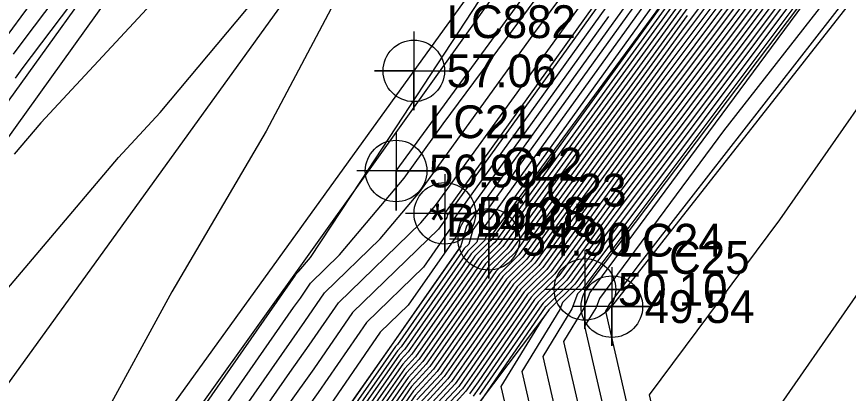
# Model space of a CAD drawing. Extents: x 2188792 to 2191981, y 386090 to 389710.
# Drawn here: x 2189959 to 2190022.4, y 387367.4 to 387396.1 of the extents above; entities that cross this region are included whole.
import ezdxf

# ---------------------------------------------------------------- set-up
doc = ezdxf.new("R2010")
doc.units = 0
for name, color, linetype in [('DTM Contours Major', 7, 'Continuous'), ('DTM Contours Minor', 7, 'Continuous'), ('Exist DTM Breakline', 7, 'Continuous'), ('Exist DTM Breakline Cogo Comment', 7, 'Continuous'), ('Exist DTM Breakline Cogo Elevation', 7, 'Continuous'), ('Exist DTM Breakline Cogo Number', 7, 'Continuous'), ('Exist DTM Breakline Cogo Point CELL', 7, 'Continuous'), ('Exist DTM Breakline Underwater', 7, 'Continuous'), ('Exist DTM Breakline Underwater Cogo Elevation', 7, 'Continuous'), ('Exist DTM Breakline Underwater Cogo Number', 7, 'Continuous'), ('Exist DTM Breakline Underwater Cogo Point CELL', 7, 'Continuous'), ('Exist Roads EOP', 7, 'Continuous'), ('Exist Roads EOT', 7, 'Continuous'), ('Exist Roads EOT Cogo Elevation', 7, 'Continuous'), ('Exist Roads EOT Cogo Number', 7, 'Continuous'), ('Exist Roads EOT Cogo Point CELL', 7, 'Continuous'), ('PH Exist DTM Breakline', 7, 'Continuous')]:
    doc.layers.add(name, color=color, linetype=linetype)

msp = doc.modelspace()

# ---------------------------------------------------------------- linework, layer by layer
at = {"layer": 'DTM Contours Major'}
for points in [[(2190065.584, 387541.202), (2190052.374, 387521.969), (2190036.892, 387499.429), (2190035.158, 387497.397), (2190034.428, 387496.276), (2190034.315, 387496.082), (2190033.287, 387494.306), (2190030.14, 387489.689), (2190021.316, 387476.946), (2190020.217, 387475.365), (2190016.872, 387468.628), (2190016.421, 387467.617), (2190003.679, 387446.83), (2190000.724, 387442.025), (2189990.894, 387427.571), (2189987.772, 387422.404), (2189976.242, 387405.344), (2189970.251, 387398.185), (2189960.836, 387388.027), (2189958.804, 387385.627)], [(2190012.23, 387403.623), (2189995.968, 387381.02), (2189994.724, 387379.292), (2189994.66, 387379.076), (2189993.632, 387378.05), (2189993.02, 387377.163), (2189988.556, 387370.767), (2189988.134, 387370.308), (2189984.178, 387364.643)], [(2190015.609, 387401.795), (2190008.751, 387392.635), (2189997.866, 387377.637), (2189996.987, 387376.779), (2189996.314, 387376.109), (2189993.644, 387372.238), (2189991.303, 387368.883), (2189989.491, 387366.915)], [(2190017.214, 387400.943), (2190006.522, 387386.664), (2189999.393, 387376.841), (2189998.051, 387375.532), (2189997.655, 387375.138), (2189993.956, 387369.776), (2189992.676, 387367.942), (2189991.569, 387366.739)], [(2190006.105, 387399.906), (2189992.299, 387380.721), (2189992.115, 387380.098), (2189989.985, 387377.031), (2189985.636, 387372.813), (2189981.964, 387367.477), (2189979.523, 387364.035), (2189973.951, 387356.029), (2189970.974, 387351.809), (2189969.275, 387350.024), (2189965.417, 387342.751), (2189962.564, 387337.559), (2189960.038, 387336.233), (2189958.417, 387336.376)], [(2190018.819, 387400.092), (2190004.294, 387380.694), (2190000.92, 387376.045), (2189999.115, 387374.285), (2189998.997, 387374.168), (2189994.268, 387367.314)], [(2190010.979, 387398.605), (2189996.34, 387378.433), (2189995.923, 387378.027), (2189994.973, 387377.079), (2189993.332, 387374.701), (2189989.929, 387369.825), (2189988.813, 387368.612), (2189986.712, 387365.603), (2189984.902, 387363.073), (2189982.811, 387359.373), (2189981.216, 387356.656), (2189980.884, 387354.972), (2189979.15, 387352.062), (2189979.524, 387350.767), (2189978.724, 387348.699), (2189978.556, 387343.685), (2189978.637, 387343.472), (2189978.576, 387343.014), (2189976.171, 387339.755), (2189969.307, 387330.026), (2189967.813, 387328.98), (2189962.762, 387317.035)], [(2189958.882, 387346.421), (2189962.408, 387350.485), (2189963.248, 387352.069), (2189963.367, 387352.195), (2189963.576, 387352.491), (2189980.229, 387376.418), (2189980.269, 387376.476), (2189980.331, 387376.564), (2189980.503, 387376.731), (2189981.378, 387377.775), (2189985.275, 387383.669), (2189994.24, 387397.334)], [(2190019.382, 387397.703), (2190002.663, 387375.093), (2190002.219, 387373.901), (2190000.669, 387371.37), (2190002.505, 387363.355), (2189998.48, 387354.76), (2189999.335, 387349.785), (2190002.694, 387346.729), (2190003.954, 387345.318), (2190007.633, 387341.929), (2190009.596, 387338.792), (2190011.922, 387336.209), (2190015.739, 387333.11), (2190017.556, 387330.962), (2190023.16, 387326.837)]]:
    msp.add_lwpolyline(points, dxfattribs=at)
at = {"layer": 'DTM Contours Minor'}
for points in [[(2189955.308, 387371.872), (2189966.747, 387385.386), (2189969.936, 387388.826), (2189985.972, 387407.987), (2189987.388, 387410.082), (2189997.235, 387426.377), (2190000.201, 387430.738), (2190011.219, 387448.654), (2190017.983, 387459.688), (2190025.097, 387470.227), (2190031.989, 387481.689), (2190038.237, 387491.023), (2190049.61, 387508.8), (2190053.061, 387513.633), (2190063.181, 387529.704), (2190065.491, 387532.944), (2190080.791, 387553.075)], [(2190066.588, 387548.537), (2190049.25, 387524.121), (2190046.73, 387520.654), (2190031.837, 387499.742), (2190031.67, 387499.501), (2190031.068, 387498.659), (2190027.232, 387493.119), (2190013.629, 387474.186), (2190010.451, 387469.867), (2190000.703, 387456.196), (2189998.289, 387452.392), (2189996.348, 387449.596), (2189996.21, 387447.174), (2189989.807, 387437.489), (2189988.463, 387435.23), (2189987.393, 387433.432), (2189987.383, 387432.798), (2189976.952, 387417.995), (2189976.488, 387417.822), (2189974.514, 387416.236), (2189973.422, 387414.778), (2189959.678, 387396.581), (2189958.309, 387394.755)], [(2190067.418, 387547.671), (2190051.466, 387526.048), (2190049.791, 387523.688), (2190049.547, 387523.353), (2190032.412, 387499.293), (2190032.32, 387499.161), (2190031.628, 387498.193), (2190029.57, 387495.221), (2190015.34, 387475.415), (2190014.879, 387474.621), (2190014.239, 387473.68), (2190005.531, 387459.96), (2189997.647, 387448.599), (2189997.579, 387447.415), (2189989.888, 387435.781), (2189989.138, 387434.522), (2189988.542, 387433.519), (2189988.536, 387433.165), (2189976.896, 387416.646), (2189976.674, 387416.563), (2189975.729, 387415.804), (2189975.206, 387415.106), (2189959.534, 387394.357), (2189958.717, 387393.266)], [(2190090.433, 387538.558), (2190081.858, 387525.513), (2190076.832, 387518.603), (2190064.309, 387500.724), (2190060.643, 387495.686), (2190050.609, 387481.34), (2190045.922, 387475.444), (2190032.722, 387460.512), (2190025.807, 387451.7), (2190018.593, 387443.361), (2190005.665, 387428.328), (2190000.783, 387420.64), (2189989.434, 387408.614), (2189987.654, 387405.624), (2189978.015, 387387.397), (2189970.823, 387375.147), (2189965.311, 387365.046), (2189957.256, 387351.588)], [(2189974.307, 387411.881), (2189959.391, 387392.133), (2189959.124, 387391.777), (2189958.888, 387391.433)], [(2189958.423, 387342.463), (2189961.388, 387345.881), (2189964.453, 387351.66), (2189964.888, 387352.117), (2189965.651, 387353.199), (2189980.088, 387373.942), (2189980.608, 387374.676), (2189981.392, 387375.814), (2189983.601, 387377.956), (2189988.518, 387383.821), (2189991.5, 387387.944), (2190006.309, 387407.959)], [(2189957.653, 387340.638), (2189959.797, 387340.449), (2189959.744, 387340.558), (2189960.368, 387341.277), (2189965.659, 387351.251), (2189966.41, 387352.04), (2189967.726, 387353.906), (2189979.947, 387371.465), (2189980.947, 387372.876), (2189982.453, 387375.064), (2189986.698, 387379.181), (2189989.715, 387382.778), (2189998.486, 387394.909), (2190007.419, 387406.982)], [(2190011.266, 387404.201), (2190000.023, 387388.574), (2189993.754, 387379.863), (2189993.432, 387378.774), (2189993.096, 387378.438), (2189992.895, 387378.148), (2189988.006, 387371.143), (2189987.863, 387370.987), (2189983.165, 387364.26), (2189982.92, 387363.917), (2189982.637, 387363.417), (2189979.301, 387357.734), (2189979.279, 387357.624), (2189976.425, 387352.835), (2189975.538, 387351.577), (2189972.891, 387348.797), (2189971.256, 387345.715), (2189966.408, 387336.89), (2189965.627, 387335.556), (2189965.164, 387334.9), (2189964.409, 387334.371), (2189959.974, 387332.044), (2189959.18, 387332.114), (2189954.519, 387325.321)], [(2190010.784, 387404.49), (2190002.05, 387392.352), (2189993.269, 387380.149), (2189992.825, 387378.646), (2189990.612, 387375.458), (2189987.732, 387371.332), (2189987.727, 387371.327), (2189982.658, 387364.068), (2189982.637, 387364.038), (2189982.612, 387363.994), (2189982.071, 387363.072), (2189979.241, 387359.082), (2189978.101, 387357.445), (2189974.017, 387351.654), (2189971.686, 387349.206), (2189969.31, 387344.727), (2189964.37, 387335.736), (2189959.995, 387333.441), (2189958.926, 387333.535)], [(2190008.133, 387403.683), (2189991.814, 387381.006), (2189991.76, 387380.824), (2189991.137, 387379.927), (2189984.575, 387373.563), (2189981.625, 387369.277), (2189979.664, 387366.512), (2189971.876, 387355.322), (2189969.452, 387351.886), (2189968.069, 387350.433), (2189963.47, 387341.763), (2189961.661, 387338.47), (2189960.059, 387337.629), (2189958.162, 387337.797)], [(2190011.748, 387403.912), (2189997.995, 387384.797), (2189994.239, 387379.577), (2189994.046, 387378.925), (2189993.364, 387378.244), (2189992.958, 387377.655), (2189988.281, 387370.955), (2189987.998, 387370.648), (2189983.671, 387364.451)], [(2190012.316, 387402.187), (2189995.424, 387378.911), (2189995.284, 387378.775), (2189994.169, 387377.662), (2189993.145, 387376.178), (2189989.105, 387370.39), (2189988.405, 387369.63), (2189985.192, 387365.027), (2189984.052, 387363.435), (2189982.737, 387361.106), (2189980.395, 387357.118), (2189980.196, 387356.109), (2189977.656, 387351.846), (2189977.867, 387351.117), (2189976.738, 387348.196), (2189976.666, 387346.047), (2189973.286, 387340.272), (2189967.531, 387332.115), (2189962.066, 387328.288), (2189960.689, 387325.032), (2189959, 387324.524), (2189957.36, 387324.024)], [(2189957.907, 387339.218), (2189960.081, 387339.026), (2189960.758, 387339.381), (2189961.524, 387340.775), (2189966.864, 387350.842), (2189967.931, 387351.963), (2189969.801, 387354.614), (2189979.805, 387368.988), (2189981.286, 387371.076), (2189983.514, 387374.313), (2189989.796, 387380.406), (2189990.911, 387381.736), (2190005.473, 387401.874)], [(2190014.968, 387402.135), (2190009.642, 387395.023), (2189997.256, 387377.955), (2189996.561, 387377.278), (2189995.778, 387376.497), (2189993.519, 387373.223), (2189990.753, 387369.26), (2189989.22, 387367.594), (2189988.232, 387366.179), (2189985.751, 387362.712), (2189982.886, 387357.641), (2189982.037, 387356.194), (2189981.572, 387353.835), (2189980.644, 387352.278), (2189981.181, 387350.418), (2189980.711, 387349.202), (2189980.612, 387346.254), (2189981.319, 387344.384), (2189980.781, 387340.372), (2189979.308, 387338.376), (2189977.578, 387326.879), (2189977.671, 387323.797)], [(2190015.288, 387401.965), (2190009.196, 387393.829), (2189997.561, 387377.796), (2189996.774, 387377.029), (2189996.046, 387376.303), (2189993.582, 387372.731), (2189991.028, 387369.072), (2189989.355, 387367.254), (2189988.739, 387366.371), (2189986.035, 387362.591), (2189982.911, 387357.063), (2189982.311, 387356.04), (2189981.801, 387353.456), (2189981.142, 387352.35), (2189981.733, 387350.302), (2189981.373, 387349.37), (2189981.297, 387347.11), (2189982.213, 387344.689), (2189981.686, 387340.756), (2189982.244, 387340.244), (2189988.496, 387333.879), (2189988.509, 387333.461), (2189991.624, 387330.935), (2189980.808, 387317.319)], [(2190015.93, 387401.624), (2190008.305, 387391.441), (2189998.172, 387377.478), (2189997.199, 387376.53), (2189996.583, 387375.915), (2189993.707, 387371.746), (2189991.577, 387368.695), (2189989.736, 387366.694)], [(2190011.047, 387401.019), (2189995.118, 387379.07), (2189995.071, 387379.024), (2189993.9, 387377.856), (2189993.083, 387376.67), (2189988.83, 387370.578), (2189988.27, 387369.969), (2189984.685, 387364.835), (2189983.769, 387363.556), (2189982.712, 387361.684), (2189980.122, 387357.272), (2189979.967, 387356.488), (2189977.158, 387351.775), (2189977.315, 387351.233), (2189976.076, 387348.028), (2189976.044, 387347.077), (2189971.372, 387339.093), (2189966.939, 387332.811), (2189960.15, 387328.057), (2189959.998, 387327.698), (2189959.812, 387327.642), (2189959.631, 387327.587), (2189953.055, 387319.912)], [(2190011.87, 387400.993), (2189995.729, 387378.751), (2189995.497, 387378.525), (2189994.437, 387377.468), (2189993.207, 387375.685), (2189989.38, 387370.202), (2189988.541, 387369.29), (2189985.698, 387365.219), (2189984.336, 387363.315), (2189982.762, 387360.529), (2189980.669, 387356.964), (2189980.425, 387355.73), (2189978.154, 387351.918), (2189978.419, 387351), (2189977.4, 387348.364), (2189977.288, 387345.017), (2189975.201, 387341.451), (2189968.123, 387331.418), (2189963.981, 387328.518), (2189961.38, 387322.367)], [(2190016.251, 387401.454), (2190007.859, 387390.247), (2189998.477, 387377.319), (2189997.412, 387376.281), (2189996.851, 387375.721), (2189993.769, 387371.253), (2189991.852, 387368.507), (2189990.194, 387366.705)], [(2190016.572, 387401.284), (2190007.414, 387389.052), (2189998.783, 387377.159), (2189997.625, 387376.031), (2189997.119, 387375.526), (2189993.831, 387370.761), (2189992.127, 387368.319), (2189990.652, 387366.716)], [(2190016.893, 387401.114), (2190006.968, 387387.858), (2189999.088, 387377), (2189997.838, 387375.782), (2189997.387, 387375.332), (2189993.894, 387370.268), (2189992.401, 387368.13), (2189991.11, 387366.727)], [(2190017.535, 387400.773), (2190006.077, 387385.47), (2189999.699, 387376.682), (2189998.263, 387375.283), (2189997.924, 387374.944), (2189994.019, 387369.284), (2189992.951, 387367.754), (2189992.027, 387366.75)], [(2190017.856, 387400.603), (2190005.631, 387384.276), (2190000.004, 387376.522), (2189998.476, 387375.033), (2189998.192, 387374.75), (2189994.081, 387368.791), (2189993.225, 387367.565), (2189992.485, 387366.761)], [(2190018.177, 387400.433), (2190005.185, 387383.082), (2190000.309, 387376.363), (2189998.689, 387374.784), (2189998.46, 387374.556), (2189994.144, 387368.299), (2189993.5, 387367.377)], [(2190011.424, 387399.799), (2189996.034, 387378.592), (2189995.71, 387378.276), (2189994.705, 387377.273), (2189993.27, 387375.193), (2189989.654, 387370.013), (2189988.677, 387368.951), (2189986.205, 387365.411), (2189984.619, 387363.194), (2189982.787, 387359.951), (2189980.942, 387356.81), (2189980.655, 387355.351), (2189978.652, 387351.99), (2189978.972, 387350.884), (2189978.062, 387348.531), (2189977.91, 387343.987), (2189977.116, 387342.631), (2189968.715, 387330.722), (2189965.897, 387328.749), (2189962.071, 387319.701)], [(2190019.14, 387399.922), (2190003.848, 387379.5), (2190001.226, 387375.886), (2189999.327, 387374.036), (2189999.265, 387373.973), (2189994.331, 387366.821), (2189994.324, 387366.812), (2189994.318, 387366.806), (2189994.185, 387366.61), (2189990.466, 387357.633), (2189990.126, 387355.84), (2189992.212, 387350.332), (2189999.164, 387343.634), (2189999.353, 387343.457), (2189999.378, 387343.444), (2190004.087, 387338.672), (2190004.3, 387338.133), (2190004.754, 387337.115), (2190008.44, 387332.8), (2190010.036, 387330.805), (2190013.295, 387326.953), (2190015.276, 387324.482), (2190019.227, 387321.047)], [(2190019.461, 387399.752), (2190003.403, 387378.306), (2190001.531, 387375.726), (2189999.54, 387373.786), (2189999.533, 387373.779), (2189998.956, 387372.942), (2189995.88, 387367.92), (2189996.328, 387365.963), (2189994.037, 387361.07), (2189991.748, 387355.547), (2189991.548, 387354.488), (2189992.779, 387351.237), (2189997.054, 387347.118), (2190000.193, 387344.263), (2190004.657, 387339.263), (2190005.006, 387338.942), (2190005.192, 387338.644), (2190007.287, 387336.317), (2190009.66, 387333.539), (2190010.067, 387333.03), (2190014.36, 387327.955), (2190015.351, 387326.72), (2190020.478, 387322.262)], [(2190018.498, 387400.262), (2190004.74, 387381.888), (2190000.615, 387376.204), (2189998.902, 387374.535), (2189998.728, 387374.362), (2189994.206, 387367.806), (2189993.775, 387367.189)], [(2190019.782, 387399.581), (2190002.957, 387377.112), (2190001.836, 387375.567), (2190000.572, 387374.335), (2190000.372, 387373.799), (2189997.476, 387369.07), (2189998.387, 387365.094), (2189993.732, 387355.152), (2189993.031, 387353.461), (2189992.969, 387353.136), (2189993.347, 387352.141), (2189994.655, 387350.88), (2190001.027, 387345.085), (2190004.423, 387341.281), (2190005.881, 387339.937), (2190006.66, 387338.694), (2190010.534, 387334.391), (2190011.478, 387333.624), (2190015.426, 387328.957), (2190021.729, 387323.477)], [(2190020.103, 387399.411), (2190002.511, 387375.918), (2190002.142, 387375.408), (2190001.724, 387375.001), (2190001.296, 387373.85), (2189999.073, 387370.22), (2190000.446, 387364.225), (2189995.347, 387353.336), (2189995.654, 387351.552), (2190001.86, 387345.907), (2190004.189, 387343.3), (2190006.757, 387340.933), (2190008.128, 387338.743), (2190011.228, 387335.3), (2190013.608, 387333.367), (2190016.491, 387329.96), (2190019.293, 387327.897), (2190022.98, 387324.692), (2190029.849, 387320.08)], [(2190069.242, 387399.672), (2190027.083, 387380.794), (2190012.222, 387359.398), (2190032.012, 387350.726), (2190030.242, 387344.032), (2190025.654, 387343.863), (2190020.838, 387339.416), (2190026.178, 387337.301), (2190028.727, 387336.291), (2190032.856, 387337.446), (2190032.434, 387340.086), (2190036.505, 387347.419), (2190048.83, 387339.202), (2190052.066, 387336.508), (2190054.599, 387336.621), (2190057.97, 387339.188), (2190066.79, 387349.724), (2190060.536, 387356.711), (2190075.703, 387396.491)], [(2190021.501, 387398.523), (2190012.852, 387387.416), (2190003.393, 387374.626), (2190003.142, 387373.952), (2190002.266, 387372.52), (2190004.564, 387362.486), (2190001.613, 387356.184), (2190003.016, 387348.017), (2190003.528, 387347.551), (2190003.72, 387347.336), (2190008.508, 387342.924), (2190011.064, 387338.842), (2190012.615, 387337.119), (2190017.869, 387332.854), (2190018.621, 387331.964), (2190022.296, 387329.259), (2190025.398, 387328.031)], [(2190022.478, 387397.877), (2190006.321, 387377.13), (2190004.124, 387374.159), (2190004.066, 387374.002), (2190003.862, 387373.67), (2190006.622, 387361.616), (2190004.746, 387357.609), (2190005.768, 387351.66), (2190009.269, 387346.304), (2190017.951, 387348.604), (2190010.343, 387342.388), (2190012.532, 387338.891), (2190013.309, 387338.028), (2190018.158, 387334.092), (2190020.245, 387333.265), (2190026.507, 387330.784), (2190036.652, 387333.622), (2190035.614, 387340.107), (2190037.999, 387344.403), (2190045.219, 387339.589), (2190051.426, 387334.422), (2190056.285, 387334.638), (2190062.751, 387339.561), (2190079.67, 387359.773)], [(2190010.533, 387397.411), (2189996.645, 387378.274), (2189996.135, 387377.777), (2189995.241, 387376.885), (2189993.395, 387374.208), (2189990.204, 387369.637), (2189988.948, 387368.272), (2189987.218, 387365.795), (2189985.185, 387362.953), (2189982.836, 387358.796), (2189981.49, 387356.502), (2189981.113, 387354.593), (2189979.648, 387352.134), (2189980.076, 387350.651), (2189979.386, 387348.867), (2189979.242, 387344.541), (2189979.531, 387343.776), (2189979.311, 387342.134), (2189970.679, 387330.435), (2189969.898, 387329.33), (2189969.729, 387329.211), (2189965.888, 387320.129)], [(2190004.078, 387396.129), (2189992.784, 387380.435), (2189992.47, 387379.372), (2189988.834, 387374.135), (2189986.698, 387372.063), (2189982.303, 387365.677), (2189979.382, 387361.559), (2189976.026, 387356.737), (2189972.495, 387351.732), (2189970.48, 387349.615), (2189967.363, 387343.739), (2189963.467, 387336.647), (2189960.017, 387334.837), (2189958.671, 387334.956)], [(2190010.087, 387396.217), (2189996.95, 387378.115), (2189996.348, 387377.528), (2189995.51, 387376.691), (2189993.457, 387373.716), (2189990.478, 387369.448), (2189989.084, 387367.933), (2189987.725, 387365.987), (2189985.468, 387362.832), (2189982.861, 387358.218), (2189981.763, 387356.348), (2189981.342, 387354.214), (2189980.146, 387352.206), (2189980.629, 387350.535), (2189980.049, 387349.034), (2189979.927, 387345.398), (2189980.425, 387344.08), (2189980.046, 387341.253), (2189974.321, 387333.495), (2189973.198, 387326.03), (2189970.567, 387319.049)], [(2190024.468, 387391.193), (2190017.127, 387380.623), (2190007.181, 387367.296), (2190008.681, 387360.747), (2190007.879, 387359.033), (2190008.316, 387356.489), (2190009.813, 387354.199), (2190014.121, 387355.341), (2190018.384, 387355.995), (2190031.156, 387350.398)]]:
    msp.add_lwpolyline(points, dxfattribs=at)
at = {"layer": 'Exist DTM Breakline'}
for points in [[(2189987.902, 387384.357), (2190026.315, 387436.848), (2190058.298, 387480.734), (2190089.535, 387524.604)], [(2189991.613, 387381.125), (2190029.902, 387434.47), (2190061.751, 387478.219), (2190093.06, 387521.942)], [(2189994.964, 387379.15), (2190034.2, 387432.501), (2190064.649, 387476.075), (2190097.537, 387519.226)], [(2190002.292, 387375.33), (2190041.742, 387427.55), (2190069.653, 387472.22), (2190102.826, 387514.545)]]:
    msp.add_lwpolyline(points, dxfattribs=at)
at = {"layer": 'Exist DTM Breakline Cogo Point CELL'}
for points in [[(2189987.902, 387387.357), (2189987.902, 387381.357), (2189987.902, 387384.357), (2189990.902, 387384.357), (2189984.902, 387384.357)], [(2189991.613, 387384.125), (2189991.613, 387378.125), (2189991.613, 387381.125), (2189994.613, 387381.125), (2189988.613, 387381.125)], [(2189994.964, 387382.15), (2189994.964, 387376.15), (2189994.964, 387379.15), (2189997.964, 387379.15), (2189991.964, 387379.15)], [(2190002.292, 387378.33), (2190002.292, 387372.33), (2190002.292, 387375.33), (2190005.292, 387375.33), (2189999.292, 387375.33)]]:
    msp.add_lwpolyline(points, dxfattribs=at)
for centre in [(2189987.902, 387384.357), (2189991.613, 387381.125), (2189994.964, 387379.15), (2190002.292, 387375.33)]:
    msp.add_circle(centre, 2.344, dxfattribs=at)
at = {"layer": 'Exist DTM Breakline Underwater'}
msp.add_line((2190004.345, 387374.018), (2190045.03, 387425.933), dxfattribs=at)
at = {"layer": 'Exist DTM Breakline Underwater Cogo Point CELL'}
msp.add_lwpolyline([(2190004.345, 387377.018), (2190004.345, 387371.018), (2190004.345, 387374.018), (2190007.345, 387374.018), (2190001.345, 387374.018)], dxfattribs=at)
msp.add_circle((2190004.345, 387374.018), 2.344, dxfattribs=at)
at = {"layer": 'Exist Roads EOP'}
for points in [[(2190313.986, 387884.141), (2190285.547, 387843.636), (2190254.588, 387800.045), (2190225.155, 387759.32), (2190194.829, 387717.425), (2190164.291, 387675.101), (2190137.229, 387637.301), (2190105.098, 387592.774), (2190071.411, 387546.221), (2190039.296, 387501.568), (2190007.542, 387457.958), (2189976.844, 387415.407), (2189936.359, 387359.145), (2189907.138, 387318.716), (2189868.636, 387265.243), (2189836.428, 387220.463), (2189805.695, 387177.815), (2189775.592, 387135.957), (2189745.498, 387094.055), (2189715.496, 387052.249), (2189683.869, 387008.07), (2189653.218, 386965.867), (2189623.729, 386924.667)], [(2190335.128, 387868.989), (2190306.373, 387829.271), (2190274.581, 387784.921), (2190245.133, 387744.071), (2190214.553, 387701.741), (2190184.89, 387660.475), (2190157.493, 387622.204), (2190126.048, 387578.501), (2190091.216, 387530.568), (2190059.634, 387486.726), (2190026.932, 387441.783), (2189997.689, 387401.032), (2189957.023, 387344.154), (2189927.908, 387303.922), (2189889.008, 387250.224), (2189856.606, 387205.5), (2189825.68, 387162.612), (2189795.668, 387120.822), (2189765.955, 387079.619), (2189734.998, 387036.704), (2189703.849, 386993.356), (2189673.984, 386951.979), (2189643.253, 386909.427)]]:
    msp.add_lwpolyline(points, dxfattribs=at)
at = {"layer": 'Exist Roads EOT'}
for points in [[(2189910.407, 387320.236), (2189942.075, 387364.22), (2189970.438, 387403.768), (2190000.916, 387446.161), (2190032.053, 387489.248), (2190063.107, 387532.142), (2190093.978, 387574.79), (2190125.104, 387617.946), (2190155.102, 387659.638), (2190185.949, 387702.484), (2190216.886, 387745.11), (2190247.602, 387787.3), (2190276.876, 387828.015), (2190303.928, 387865.67), (2190323.039, 387892.195)], [(2190333.162, 387868.755), (2190301.785, 387825.12), (2190269.645, 387780.315), (2190237.827, 387736.49), (2190205.816, 387692.275), (2190173.845, 387647.822), (2190143.211, 387605.324), (2190112.772, 387563.076), (2190082.117, 387520.492), (2190050.947, 387477.405), (2190019.959, 387434.524), (2189989.253, 387391.986)], [(2190174.375, 387667.889), (2190147.471, 387630.495), (2190115.247, 387585.778), (2190081.202, 387538.232), (2190049.502, 387494.256), (2190017.538, 387450.182), (2189987.334, 387408.357), (2189946.666, 387352.019), (2189917.402, 387311.129), (2189878.955, 387257.772), (2189846.565, 387212.819), (2189815.837, 387170.306), (2189785.374, 387128.351), (2189755.717, 387086.921), (2189724.953, 387044.041), (2189693.727, 387000.805), (2189663.933, 386959.217), (2189633.425, 386917.196)], [(2189989.253, 387391.986), (2189958.581, 387349.453), (2189928.09, 387307.216), (2189909.67, 387281.603), (2189884.44, 387246.513), (2189852.91, 387202.766), (2189821.507, 387159.305), (2189790.01, 387115.85), (2189759.16, 387072.957), (2189728.247, 387029.91), (2189696.407, 386985.689), (2189665.45, 386942.736), (2189635.049, 386900.502)]]:
    msp.add_lwpolyline(points, dxfattribs=at)
at = {"layer": 'Exist Roads EOT Cogo Point CELL'}
msp.add_lwpolyline([(2189989.253, 387394.986), (2189989.253, 387388.986), (2189989.253, 387391.986), (2189986.253, 387391.986), (2189992.253, 387391.986)], dxfattribs=at)
msp.add_circle((2189989.253, 387391.986), 2.344, dxfattribs=at)
at = {"layer": 'PH Exist DTM Breakline'}
for points in [[(2189992.835, 387378.627), (2189987.722, 387371.338), (2189982.61, 387364.049), (2189979.168, 387357.808), (2189975.726, 387351.568), (2189975.55, 387347.895), (2189978.292, 387343.354), (2189981.036, 387340.067), (2189988.746, 387333.672), (2189991.922, 387331.097)], [(2190003.678, 387347.699), (2189993.597, 387352.54), (2189988.77, 387357.13), (2189989.098, 387359.858), (2189994.333, 387366.806), (2189999.567, 387373.754)]]:
    msp.add_lwpolyline(points, dxfattribs=at)

# ---------------------------------------------------------------- texts
at = {"layer": 'Exist DTM Breakline Cogo Comment'}
msp.add_text('*BL4005', height=2.5, dxfattribs=at).set_placement((2189990.402, 387379.357))
at = {"layer": 'Exist DTM Breakline Cogo Elevation'}
for s, p in [('56.90', (2189990.402, 387383.107)), ('56.28', (2189994.113, 387379.875)), ('54.90', (2189997.464, 387377.9)), ('50.10', (2190004.792, 387374.08))]:
    msp.add_text(s, height=2.5, dxfattribs=at).set_placement(p)
at = {"layer": 'Exist DTM Breakline Cogo Number'}
for s, p in [('LC21', (2189990.402, 387386.857)), ('LC22', (2189994.113, 387383.625)), ('LC23', (2189997.464, 387381.65)), ('LC24', (2190004.792, 387377.83))]:
    msp.add_text(s, height=2.5, dxfattribs=at).set_placement(p)
at = {"layer": 'Exist DTM Breakline Underwater Cogo Elevation'}
msp.add_text('49.54', height=2.5, dxfattribs=at).set_placement((2190006.845, 387372.768))
at = {"layer": 'Exist DTM Breakline Underwater Cogo Number'}
msp.add_text('LC25', height=2.5, dxfattribs=at).set_placement((2190006.845, 387376.518))
at = {"layer": 'Exist Roads EOT Cogo Elevation'}
msp.add_text('57.06', height=2.5, dxfattribs=at).set_placement((2189991.753, 387390.736))
at = {"layer": 'Exist Roads EOT Cogo Number'}
msp.add_text('LC882', height=2.5, dxfattribs=at).set_placement((2189991.753, 387394.486))

doc.saveas('drawing.dxf')
